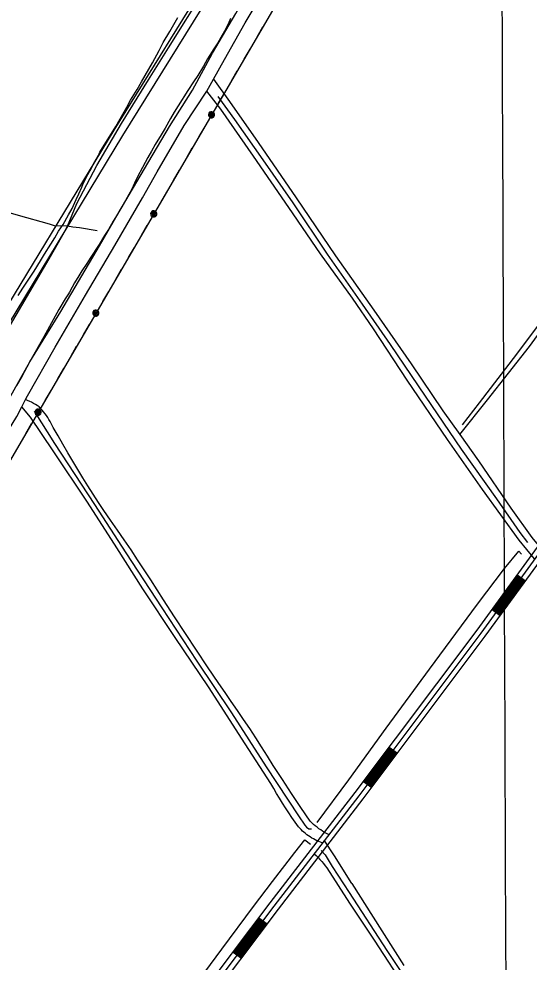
# Model space of a CAD drawing. Extents: x 3392644 to 3430565, y 576657 to 602123.
# Drawn here: x 3416383 to 3417869, y 597408 to 600152 of the extents above; entities that cross this region are included whole.
import ezdxf

# ---------------------------------------------------------------- set-up
doc = ezdxf.new("R2010")
doc.units = 0
for name, color, linetype in [('V-DTCH-CNTR', 7, 'Continuous'), ('V-GRID-MAJR', 7, 'Continuous'), ('V-ROAD-CNTR', 7, 'Continuous'), ('V-SITE-VEGE', 7, 'Continuous'), ('V-TOPO-SHOR', 7, 'Continuous'), ('V-UTIL-LINE', 7, 'Continuous')]:
    doc.layers.add(name, color=color, linetype=linetype)

msp = doc.modelspace()

# ---------------------------------------------------------------- linework, layer by layer
at = {"layer": 'V-DTCH-CNTR'}
for points in [[(3416147.998, 598608.719), (3416209.262, 598714.463), (3416296.474, 598863.42), (3416377.935, 598995.336), (3416392.275, 599023.379), (3416403.156, 599044.656), (3416409.058, 599056.197), (3416488.978, 599197.629), (3416577.552, 599348.9230000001), (3416662.396, 599493.199), (3416743.308, 599631.644), (3416786.062, 599707.6240000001), (3416864.622, 599841.981), (3416930.492, 599942.28), (3416950.202, 599977.444), (3416981.929, 600034.047), (3417042.163, 600141.241), (3417128.662, 600285.355), (3417138.8762582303, 600301.9367995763)], [(3416155.811, 598925.495), (3416251.4590000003, 599080.1730000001), (3416375.733, 599290.437), (3416471.6, 599453.9940000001), (3416495.14, 599495.487), (3416511.841, 599524.111), (3416524.904, 599549.269), (3416551.9990000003, 599614.971), (3416610.432, 599726.118), (3416682.1550000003, 599847.605), (3416760.54, 599974.856), (3416819.13, 600068.224), (3416925.224, 600238.0480000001), (3416967.6704245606, 600301.3142634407)], [(3417667.2660000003, 598943.2490000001), (3417747.955, 599043.778), (3417869.704, 599199.587), (3417986.8170000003, 599359.661), (3418120.9960000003, 599538.8690000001), (3418212.839, 599659.269), (3418267.631, 599729.784), (3418295.549, 599765.716), (3418309.523, 599783.699), (3418421.651, 599933.822), (3418598.928, 600178.927), (3418696.7611887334, 600307.6015578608)], [(3416950.202, 599977.444), (3416997.174, 599911.702), (3417080.159, 599792.336), (3417190.5810000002, 599632), (3417304.944, 599463.2710000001), (3417417.184, 599304.67), (3417525.352, 599149.131), (3417617.983, 599012.343), (3417667.2660000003, 598943.2490000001), (3417721.661, 598866.988), (3417816.039, 598728.971), (3417877.335, 598643.322), (3417904.623, 598609.473)], [(3417884.704, 598581.767), (3417839.808, 598635.609), (3417733.211, 598782.813), (3417631.325, 598928.719), (3417514.1040000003, 599101.664), (3417415.843, 599250.441), (3417355.239, 599340.221), (3417261.827, 599469.3250000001), (3417169.139, 599603.746), (3417066.1550000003, 599753.231), (3416971.14, 599889.485), (3416930.492, 599942.28)], [(3416611.372, 599535.558), (3416559.928, 599544.542), (3416540.964, 599546.197), (3416524.904, 599549.269), (3416487.528, 599550.783), (3416472.186, 599554.723), (3416381.963, 599580.696), (3416274.054, 599611.856), (3416160.21, 599643.16)], [(3416442.326, 599023.574), (3416437.098, 599027.219), (3416431.734, 599030.662), (3416426.241, 599033.8960000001), (3416420.63, 599036.917), (3416414.906, 599039.718), (3416409.079, 599042.301), (3416403.156, 599044.656)], [(3417266.972, 597755.223), (3417261.653, 597757.113), (3417256.4080000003, 597759.194), (3417251.239, 597761.461), (3417246.156, 597763.915), (3417241.163, 597766.546), (3417236.268, 597769.356), (3417231.478, 597772.34), (3417226.796, 597775.4940000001), (3417222.233, 597778.814), (3417217.791, 597782.296), (3417213.4760000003, 597785.935), (3417209.294, 597789.726), (3417205.253, 597793.664), (3417201.356, 597797.746), (3417197.606, 597801.963), (3417187.966, 597815.479), (3417178.5, 597829.1190000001), (3417169.204, 597842.875), (3417160.085, 597856.751), (3417151.139, 597870.738), (3417142.3710000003, 597884.839), (3417133.784, 597899.0480000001), (3417125.375, 597913.363), (3417117.15, 597927.786), (3417042.3680000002, 598043.395), (3416935.646, 598209.566), (3416838.424, 598352.3910000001), (3416744.148, 598494.551), (3416668.862, 598613.728), (3416583.235, 598746.197), (3416483.804, 598895.5970000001), (3416416.876, 598993.235), (3416392.275, 599023.379)], [(3417285.156, 597779.224), (3417279.291, 597782.318), (3417273.523, 597785.593), (3417267.863, 597789.046), (3417262.311, 597792.671), (3417256.873, 597796.468), (3417251.554, 597800.431), (3417246.365, 597804.557), (3417241.302, 597808.8420000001), (3417236.377, 597813.282), (3417231.591, 597817.871), (3417204.477, 597858.354), (3417177.54, 597898.956), (3417150.776, 597939.672), (3417124.1890000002, 597980.501), (3417107.279, 598007.43), (3417090.182, 598034.241), (3417072.897, 598060.928), (3417055.428, 598087.497), (3417037.772, 598113.943), (3417019.932, 598140.263), (3417001.9050000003, 598166.459), (3416983.699, 598192.526), (3416965.31, 598218.468), (3416932.923, 598266.949), (3416900.677, 598315.523), (3416868.572, 598364.194), (3416836.607, 598412.955), (3416804.785, 598461.808), (3416786.228, 598491.262), (3416767.467, 598520.585), (3416748.498, 598549.777), (3416729.329, 598578.837), (3416709.955, 598607.76), (3416690.38, 598636.547), (3416670.6040000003, 598665.197), (3416650.63, 598693.709), (3416630.455, 598722.08), (3416614.977, 598745.773), (3416599.67, 598769.577), (3416584.535, 598793.496), (3416569.577, 598817.5210000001), (3416554.79, 598841.654), (3416540.184, 598865.894), (3416525.751, 598890.241), (3416511.497, 598914.6900000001), (3416497.419, 598939.2440000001), (3416483.524, 598963.899), (3416480.6520000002, 598969.867), (3416477.597, 598975.745), (3416474.359, 598981.525), (3416470.943, 598987.2000000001), (3416467.3510000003, 598992.7660000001), (3416463.586, 598998.218), (3416459.656, 599003.551), (3416455.56, 599008.757), (3416451.305, 599013.834), (3416446.8910000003, 599018.774), (3416442.326, 599023.574)], [(3417353.049, 597637.344), (3417302.281, 597717.405), (3417272.764, 597762.868)], [(3417242.949, 597723.465), (3417248.7770000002, 597718.115), (3417254.426, 597712.576), (3417259.892, 597706.855), (3417265.165, 597700.957), (3417270.242, 597694.889), (3417275.119, 597688.659), (3417279.786, 597682.2710000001), (3417346.076, 597579.752), (3417417.512, 597471.743), (3417513.957, 597324.848)], [(3417353.049, 597637.344), (3417414.61, 597539.497), (3417503.97, 597398.027)]]:
    msp.add_lwpolyline(points, dxfattribs=at)
at = {"layer": 'V-GRID-MAJR'}
msp.add_spline([(3417859.292, 582120.98), (3417836.383, 588179.004), (3417813.4620000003, 594240.1140000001), (3417790.541, 600301.242), (3417790.529, 600304.306)], degree=3, dxfattribs=at)
at = {"layer": 'V-ROAD-CNTR'}
for p, q in [((3417834.6602928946, 598535.3589027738), (3417858.89724442, 598517.6799381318)), ((3417760.99744022, 598434.3701047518), (3417785.234391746, 598416.69114011)), ((3417461.731038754, 598034.0909053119), (3417485.720990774, 598016.0779413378)), ((3417386.676188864, 597934.1321052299), (3417410.667140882, 597916.1191412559)), ((3417082.5007972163, 597537.3398988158), (3417106.459749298, 597519.2849349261)), ((3417007.271947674, 597437.5120984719), (3417031.2298997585, 597419.4571345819))]:
    msp.add_line(p, q, dxfattribs=at)
for points in [[(3413117.954726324, 592133.492706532), (3413250.6674608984, 592377.0372194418), (3413294.5823730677, 592444.6780841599), (3414203.815554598, 593699.8165738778), (3414505.89895043, 594097.0137794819), (3415105.0597521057, 594899.4681745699), (3415984.642992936, 596082.53080844), (3416670.6916208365, 596990.8769917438), (3417115.0477321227, 597580.528812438), (3417362.221237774, 597901.5621703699), (3417717.313527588, 598374.480224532), (3418006.848948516, 598771.4244306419), (3418324.29631362, 599199.5045744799), (3418633.2656956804, 599608.6337562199), (3418989.786982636, 600090.7387920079), (3419158.573645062, 600313.1193472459)], [(3414215.860530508, 593690.8755917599), (3414517.87892647, 594087.9867975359), (3415117.08772805, 594890.506192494), (3415996.6469689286, 596073.5358264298), (3416682.665596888, 596981.843009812), (3417126.980708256, 597571.439830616), (3417374.162213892, 597892.4831885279), (3417729.3705034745, 598365.557242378), (3418018.932924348, 598762.537448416), (3418336.3062896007, 599190.517592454), (3418645.281671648, 599599.65377418), (3419001.791958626, 600081.7448099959), (3419176.8986084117, 600312.451348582)], [(3416959.871042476, 600312.339348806), (3416660.07964206, 599828.7503159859), (3416277.84040654, 599200.3115728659), (3415933.5470951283, 598623.981725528), (3415860.5302411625, 598506.8409598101), (3415849.779262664, 598474.947023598)], [(3416985.3689914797, 600296.5333804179), (3416685.645590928, 599813.0523473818), (3416303.5343551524, 599184.8236038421), (3415959.1570439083, 598608.353756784), (3415887.840186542, 598493.94098561), (3415876.939208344, 598461.6030502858)], [(3416640.7156807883, 596901.4131706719), (3416694.63957294, 596972.80902788), (3417138.91368439, 597562.350848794), (3417386.10319001, 597883.4042066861), (3417741.4274793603, 598356.6342602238), (3418031.01690018, 598753.6504661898), (3418348.3162655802, 599181.5306104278), (3418370.692220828, 599211.160551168)], [(3417763.42243537, 598432.604108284), (3417837.085288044, 598533.592906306)], [(3417765.846430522, 598430.83611182), (3417839.509283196, 598531.824909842)], [(3417768.270425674, 598429.068115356), (3417841.933278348, 598530.0569133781)], [(3417770.693420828, 598427.300118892), (3417844.3562735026, 598528.288916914)], [(3417773.1174159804, 598425.532122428), (3417846.7802686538, 598526.52092045)], [(3417775.541411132, 598423.7641259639), (3417849.2042638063, 598524.752923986)], [(3417777.9644062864, 598421.9961295), (3417851.6272589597, 598522.9849275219)], [(3417780.388401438, 598420.2281330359), (3417854.0512541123, 598521.216931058)], [(3417782.81239659, 598418.4601365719), (3417856.475249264, 598519.4489345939)], [(3417389.077184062, 597932.33210883), (3417464.131033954, 598032.290908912)], [(3417391.476179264, 597930.531112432), (3417466.530029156, 598030.489912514)], [(3417393.875174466, 597928.730116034), (3417468.929024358, 598028.688916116)], [(3417396.274169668, 597926.928119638), (3417471.32801956, 598026.88691972)], [(3417398.67316487, 597925.12712324), (3417473.727014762, 598025.085923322)], [(3417401.0721600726, 597923.3261268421), (3417476.126009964, 598023.284926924)], [(3417403.4711552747, 597921.524130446), (3417478.525005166, 598021.4829305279)], [(3417405.870150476, 597919.723134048), (3417480.924000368, 598019.6819341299)], [(3417408.2691456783, 597917.9221376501), (3417483.32299557, 598017.8809377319)], [(3417009.6689428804, 597435.7081020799), (3417084.897792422, 597535.5359024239)], [(3417012.0639380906, 597433.902105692), (3417087.292787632, 597533.7299060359)], [(3417014.459933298, 597432.0971093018), (3417089.68878284, 597531.924909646)], [(3417016.855928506, 597430.2911129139), (3417092.084778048, 597530.1189132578)], [(3417019.2519237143, 597428.486116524), (3417094.480773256, 597528.313916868)], [(3417021.6479189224, 597426.6811201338), (3417096.876768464, 597526.5089204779)], [(3417024.0439141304, 597424.8751237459), (3417099.272763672, 597524.70292409)], [(3417026.439909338, 597423.0701273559), (3417101.6687588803, 597522.8979276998)], [(3417028.8349045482, 597421.2641309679), (3417104.0637540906, 597521.0919313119)]]:
    msp.add_lwpolyline(points, dxfattribs=at)
at = {"layer": 'V-SITE-VEGE'}
for p, q in [((3416822.785, 600115.537), (3416834.35, 600136.14)), ((3416834.35, 600136.14), (3416845.9050000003, 600156.333)), ((3416992.882, 600137.156), (3416982.136, 600116.532)), ((3416999.843, 600153.777), (3416992.882, 600137.156)), ((3416803.98, 600083.6410000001), (3416822.785, 600115.537)), ((3416982.136, 600116.532), (3416975.703, 600104.814)), ((3416791.5270000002, 600060.194), (3416803.98, 600083.6410000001)), ((3416962.469, 600083.0210000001), (3416951.3850000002, 600065.273)), ((3416975.703, 600104.814), (3416962.469, 600083.0210000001)), ((3416772.22, 600024.6240000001), (3416791.5270000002, 600060.194)), ((3416951.3850000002, 600065.273), (3416932.64, 600035.833)), ((3416932.64, 600035.833), (3416921.484, 600015.2220000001)), ((3416740.542, 599968.884), (3416772.22, 600024.6240000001)), ((3416921.484, 600015.2220000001), (3416904.427, 599987.791)), ((3416904.427, 599987.791), (3416891.694, 599969.672)), ((3416708.943, 599916.416), (3416727.719, 599947.083)), ((3416727.719, 599947.083), (3416740.542, 599968.884)), ((3416875.505, 599944.267), (3416847.373, 599899.493)), ((3416891.694, 599969.672), (3416875.505, 599944.267)), ((3416697.788, 599895.803), (3416708.943, 599916.416)), ((3416678.114, 599861.882), (3416697.788, 599895.803)), ((3416847.373, 599899.493), (3416835.858, 599880.939)), ((3416665.6890000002, 599839.661), (3416678.114, 599861.882)), ((3416824.764, 599862.781), (3416809.332, 599834.899)), ((3416835.858, 599880.939), (3416824.764, 599862.781)), ((3416641.382, 599800.53), (3416665.6890000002, 599839.661)), ((3416809.332, 599834.899), (3416797.798, 599815.523)), ((3416797.798, 599815.523), (3416780.299, 599786.876)), ((3416619.609, 599764.6140000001), (3416641.382, 599800.53)), ((3416780.299, 599786.876), (3416769.187, 599767.895)), ((3416602.0130000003, 599731.871), (3416614.876, 599755.31)), ((3416614.876, 599755.31), (3416619.609, 599764.6140000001)), ((3416769.187, 599767.895), (3416758.896, 599749.312)), ((3416594.7120000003, 599718.125), (3416602.0130000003, 599731.871)), ((3416758.896, 599749.312), (3416743.847, 599720.191)), ((3416571.092, 599673.652), (3416584.435, 599699.947)), ((3416584.435, 599699.947), (3416594.7120000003, 599718.125)), ((3416743.847, 599720.191), (3416729.257, 599693.108)), ((3416566.728, 599662.702), (3416571.092, 599673.652)), ((3416720.187, 599674.08), (3416711.997, 599657.491)), ((3416729.257, 599693.108), (3416720.187, 599674.08)), ((3416550.696, 599627.056), (3416558.055, 599643.256)), ((3416558.055, 599643.256), (3416566.728, 599662.702)), ((3416711.997, 599657.491), (3416698.703, 599633.243)), ((3416538.173, 599600.7390000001), (3416550.696, 599627.056)), ((3416689.716, 599617.492), (3416667.485, 599579.5379999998)), ((3416698.703, 599633.243), (3416689.716, 599617.492)), ((3416528.303, 599582.551), (3416538.173, 599600.7390000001)), ((3416512.036, 599553.873), (3416528.303, 599582.551)), ((3416658.097, 599564.205), (3416644.3880000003, 599539.559)), ((3416667.485, 599579.5379999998), (3416658.097, 599564.205)), ((3416487.736, 599515.149), (3416499.273, 599534.525)), ((3416499.273, 599534.525), (3416512.036, 599553.873)), ((3416644.3880000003, 599539.559), (3416632.8910000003, 599521.8200000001)), ((3416476.233, 599497.002), (3416487.736, 599515.149)), ((3416632.8910000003, 599521.8200000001), (3416617.09, 599495.587)), ((3416458.327, 599468.363), (3416476.233, 599497.002)), ((3416617.09, 599495.587), (3416591.136, 599456.087)), ((3416446.363, 599448.18), (3416458.327, 599468.363)), ((3416591.136, 599456.087), (3416581.748, 599440.754)), ((3416427.617, 599418.742), (3416446.363, 599448.18)), ((3416581.748, 599440.754), (3416566.47, 599419.012)), ((3416394.862, 599369.17), (3416427.617, 599418.742)), ((3416558.339, 599404.879), (3416545.146, 599384.7220000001)), ((3416566.47, 599419.012), (3416558.339, 599404.879)), ((3416381.63, 599347.377), (3416394.862, 599369.17)), ((3416538.6950000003, 599372.185), (3416530.556, 599357.642)), ((3416545.146, 599384.7220000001), (3416538.6950000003, 599372.185)), ((3416527.98, 599352.7880000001), (3416518.1920000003, 599337.877)), ((3416530.556, 599357.642), (3416527.98, 599352.7880000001)), ((3416518.1920000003, 599337.877), (3416499.406, 599306.8)), ((3416499.406, 599306.8), (3416472.383, 599257.087)), ((3416472.383, 599257.087), (3416455.683, 599227.6)), ((3416455.683, 599227.6), (3416414.537, 599153.2490000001)), ((3416414.537, 599153.2490000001), (3416392.214, 599111.613)), ((3416392.214, 599111.613), (3416376.436, 599086.2000000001))]:
    msp.add_line(p, q, dxfattribs=at)
at = {"layer": 'V-TOPO-SHOR'}
for points in [[(3416146.546, 598683.35), (3416208.193, 598798.286), (3416289.4080000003, 598935.911), (3416342.679, 599024.3150000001), (3416415.393, 599154.427), (3416505.7490000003, 599301.334), (3416618.575, 599492.2490000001), (3416672.5870000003, 599586.577), (3416748.85, 599716.126), (3416821.982, 599839.098), (3416888.7660000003, 599945.469), (3416947.259, 600052.995), (3417015.443, 600168.009), (3417091.88902191, 600301.7659452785)], [(3416962.58, 599927.019), (3417010.8370000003, 599859.881), (3417094.088, 599741.978), (3417181.3200000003, 599616.8470000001), (3417281.031, 599467.642), (3417382.626, 599322.549), (3417464.704, 599205.269), (3417566.7600000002, 599054.818), (3417671.685, 598900.139), (3417773.889, 598755.626), (3417841.589, 598657.711), (3417864.046, 598628.64)], [(3418253.186, 599734.449), (3418144.003, 599592.443), (3418012.1410000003, 599416.282), (3417831.931, 599177.35), (3417723.518, 599034.934), (3417674.387, 598971.792)], [(3416427.921, 599011.526), (3416487.38, 598916.783), (3416603.6410000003, 598739.8420000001), (3416694.65, 598599.169), (3416799.44, 598439.147), (3416901.367, 598283.351), (3417002.251, 598133.523), (3417103.554, 597976.557), (3417197.489, 597834.03), (3417216.4250000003, 597806.829), (3417221.029, 597800.775), (3417228.039, 597795.8470000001), (3417235.164, 597795.6730000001)], [(3417252.271, 597814.859), (3417344.433, 597938.55), (3417453.301, 598089.162), (3417579.304, 598260.145), (3417718.836, 598449.81), (3417797.424, 598553.04), (3417839.072, 598603.705), (3417847.18, 598595.1900000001)], [(3417122.0840000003, 597642.79), (3417186.5330000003, 597726.76), (3417215.968, 597764.062), (3417232.289, 597751.184)], [(3417263.3200000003, 597732.5970000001), (3417274.904, 597720.43), (3417296.055, 597686.638), (3417345.281, 597610.5650000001)], [(3416599.4590000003, 596942.956), (3416704.847, 597084.352), (3416795.291, 597205.886), (3416875.126, 597311.938), (3416974.614, 597445.785), (3417067.026, 597569.705), (3417122.0840000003, 597642.79)], [(3417345.281, 597610.5650000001), (3417454.947, 597442.274), (3417578.495, 597257.881), (3417689.355, 597087.229), (3417791.852, 596933.5), (3417911.846, 596749.8740000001), (3418023.9, 596576.863), (3418138.3140000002, 596405.835), (3418261.495, 596215.522), (3418271.8170000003, 596201.373), (3418276.173, 596197.844), (3418282.1040000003, 596194.7170000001), (3418284.869, 596193.941), (3418290.382, 596195.544), (3418297.859, 596199.13), (3418354.808, 596250.283), (3418471.411, 596363.6460000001)]]:
    msp.add_lwpolyline(points, dxfattribs=at)
at = {"layer": 'V-UTIL-LINE'}
for points in [[(3417186.864, 600288.879), (3415306.279, 597067.023), (3413990.571, 594815.96), (3413738.896, 594367.605), (3414019.188, 594062.863), (3414329.554, 593576.738), (3414657.473, 593049.707), (3414990.376, 592512.957), (3415312.202, 591995.327), (3416131.577, 590652.721), (3416386.4220000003, 590188.311), (3416495.035, 589926.031), (3416596.258, 589669.814), (3416757.253, 589120.116), (3417006.473, 588058.733), (3418156.504, 588313.401), (3418409.933, 588351.9130000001)], [(3417093.1, 600128.241), (3417075.96, 600098.877)], [(3417055.796, 600064.331), (3417038.656, 600034.9670000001)], [(3417018.492, 600000.422), (3417001.352, 599971.058)], [(3416981.188, 599936.512), (3416964.048, 599907.148)], [(3416944.39, 599873.468), (3416947.259, 599873.689), (3416945.782, 599875.487), (3416943.0500000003, 599875.207), (3416941.863, 599872.53), (3416944.713, 599870.68), (3416949.275, 599871.761), (3416949.694, 599876.007), (3416946.298, 599879.488), (3416941.8170000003, 599878.546), (3416938.7800000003, 599875.2660000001), (3416939.558, 599870.506), (3416944.142, 599867.456), (3416952.163, 599868.931), (3416953.307, 599872.251), (3416953.094, 599875.756), (3416951.556, 599878.9130000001), (3416948.927, 599881.241), (3416945.607, 599882.385), (3416942.102, 599882.172), (3416938.9450000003, 599880.634), (3416936.617, 599878.005), (3416935.473, 599874.685), (3416935.686, 599871.18), (3416937.224, 599868.023), (3416939.853, 599865.6950000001), (3416943.173, 599864.551), (3416946.678, 599864.763), (3416949.835, 599866.302), (3416952.163, 599868.931)], [(3416924.728, 599839.784), (3416907.588, 599810.42)], [(3416887.424, 599775.8740000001), (3416870.284, 599746.51)], [(3416850.12, 599711.965), (3416832.98, 599682.601)], [(3416812.816, 599648.055), (3416795.676, 599618.691)], [(3416776.02, 599585.012), (3416778.8880000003, 599585.233), (3416777.411, 599587.031), (3416774.679, 599586.751), (3416773.492, 599584.074), (3416776.342, 599582.224), (3416780.904, 599583.305), (3416781.324, 599587.551), (3416777.928, 599591.032), (3416773.447, 599590.091), (3416770.409, 599586.811), (3416771.188, 599582.05), (3416775.771, 599579.001), (3416783.792, 599580.475), (3416784.937, 599583.795), (3416784.724, 599587.3), (3416783.186, 599590.457), (3416780.557, 599592.785), (3416777.237, 599593.929), (3416773.731, 599593.716), (3416770.575, 599592.178), (3416768.247, 599589.549), (3416767.102, 599586.229), (3416767.315, 599582.724), (3416768.8540000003, 599579.567), (3416771.483, 599577.2390000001), (3416774.802, 599576.095), (3416778.308, 599576.308), (3416781.465, 599577.846), (3416783.792, 599580.475)], [(3416756.356, 599551.327), (3416739.216, 599521.963)], [(3416719.052, 599487.417), (3416701.912, 599458.053)], [(3416681.748, 599423.508), (3416664.608, 599394.144)], [(3416644.444, 599359.598), (3416627.304, 599330.234)], [(3416607.649, 599296.556), (3416610.518, 599296.777), (3416609.041, 599298.5750000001), (3416606.309, 599298.295), (3416605.122, 599295.6190000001), (3416607.972, 599293.769), (3416612.534, 599294.849), (3416612.953, 599299.096), (3416609.557, 599302.576), (3416605.076, 599301.635), (3416602.039, 599298.355), (3416602.8170000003, 599293.594), (3416607.401, 599290.545), (3416615.4220000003, 599292.019), (3416616.566, 599295.339), (3416616.353, 599298.844), (3416614.815, 599302.001), (3416612.186, 599304.329), (3416608.866, 599305.474), (3416605.361, 599305.261), (3416602.204, 599303.7220000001), (3416599.876, 599301.093), (3416598.732, 599297.774), (3416598.9450000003, 599294.268), (3416600.483, 599291.111), (3416603.112, 599288.784), (3416606.432, 599287.639), (3416609.937, 599287.852), (3416613.094, 599289.39), (3416615.4220000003, 599292.019)], [(3416587.984, 599262.87), (3416570.844, 599233.506)], [(3416550.68, 599198.96), (3416533.54, 599169.596)], [(3416513.376, 599135.051), (3416496.236, 599105.687)], [(3416476.072, 599071.1410000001), (3416458.932, 599041.777)], [(3416439.279, 599008.101), (3416442.147, 599008.322), (3416440.67, 599010.1190000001), (3416437.938, 599009.839), (3416436.751, 599007.1630000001), (3416439.6010000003, 599005.313), (3416444.163, 599006.394), (3416444.583, 599010.64), (3416441.187, 599014.121), (3416436.7060000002, 599013.179), (3416433.668, 599009.899), (3416434.447, 599005.139), (3416439.0300000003, 599002.089), (3416447.051, 599003.564), (3416448.196, 599006.883), (3416447.983, 599010.389), (3416446.4450000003, 599013.546), (3416443.816, 599015.873), (3416440.4960000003, 599017.018), (3416436.99, 599016.805), (3416433.8340000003, 599015.267), (3416431.506, 599012.638), (3416430.361, 599009.318), (3416430.574, 599005.813), (3416432.113, 599002.656), (3416434.742, 599000.328), (3416438.061, 598999.183), (3416441.5670000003, 598999.3960000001), (3416444.724, 599000.935), (3416447.051, 599003.564)], [(3416419.612, 598974.4130000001), (3416402.472, 598945.049)]]:
    msp.add_lwpolyline(points, dxfattribs=at)

doc.saveas('drawing.dxf')
